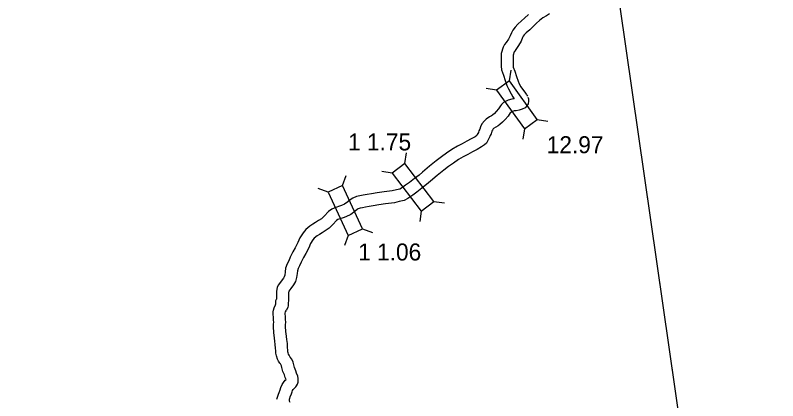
# Model space of a CAD drawing. Extents: x 0 to 3171, y 0 to 2059.
# Drawn here: x 267 to 646.7, y 1650.4 to 1842.2 of the extents above; entities that cross this region are included whole.
import ezdxf

# ---------------------------------------------------------------- set-up
doc = ezdxf.new("R2010")
doc.units = 0
for name, color, linetype in [('Default', 7, 'Continuous'), ('Level 10', 7, 'Continuous'), ('Level 20', 7, 'Continuous'), ('Level 58', 7, 'Continuous')]:
    doc.layers.add(name, color=color, linetype=linetype)

msp = doc.modelspace()

# ---------------------------------------------------------------- linework, layer by layer
at = {"layer": 'Default'}
for points in [[(273.27, 1355.18), (654.18, 1249.83), (565, 1868.47)], [(641.56, 1337.33), (565, 1868.47)]]:
    msp.add_lwpolyline(points, dxfattribs=at)
msp.add_circle((410.95, 1647.45), 386.47, dxfattribs=at)
msp.add_circle((410.95, 1647.45), 386.47, dxfattribs=at)
at = {"layer": 'Level 10'}
for points in [[(522.58, 1842.59), (520.6, 1840.8), (519.12, 1839.41), (517.21, 1837.68), (515.9, 1836.33), (514.76, 1834.82), (514.19, 1833.52), (513.51, 1831.99), (512.56, 1830.3), (511.47, 1828.71), (510.65, 1827.59), (509.92, 1826.27), (509, 1823.21), (508.99, 1820.46), (508.95, 1816.88), (509.08, 1815.11), (510.06, 1812.39), (510.89, 1809.79), (511.86, 1807.24), (512.55, 1805.55), (513.91, 1803.03), (514.77, 1801.55), (515.41, 1800.61)], [(522.58, 1842.59), (520.6, 1840.8), (519.12, 1839.41), (517.21, 1837.68), (515.9, 1836.33), (514.76, 1834.82), (514.19, 1833.52), (513.51, 1831.99), (512.56, 1830.3), (511.47, 1828.71), (510.65, 1827.59), (509.92, 1826.27), (509, 1823.21), (508.99, 1820.46), (508.95, 1816.88), (509.08, 1815.11), (510.06, 1812.39), (510.89, 1809.79), (511.86, 1807.24), (512.55, 1805.55), (513.91, 1803.03), (514.77, 1801.55), (515.41, 1800.61)], [(533.06, 1842.92), (531.51, 1841.88), (529.79, 1840.82), (528.08, 1839.52), (526.65, 1838.18), (524.67, 1836.39), (523.18, 1835), (521.38, 1833.36), (520.46, 1832.42), (519.97, 1831.77), (519.67, 1831.09), (518.88, 1829.3), (517.67, 1827.14), (516.36, 1825.23), (515.72, 1824.35), (515.49, 1823.93), (515, 1822.32), (514.99, 1820.42), (514.96, 1817.06), (515.01, 1816.36), (515.74, 1814.31), (516.55, 1811.78), (517.44, 1809.44), (517.99, 1808.11), (518.83, 1806.54), (521.16, 1803.42), (521.48, 1802.86), (521.56, 1802.75), (521.81, 1802.38), (522.08, 1801.89)], [(533.06, 1842.92), (531.51, 1841.88), (529.79, 1840.82), (528.08, 1839.52), (526.65, 1838.18), (524.67, 1836.39), (523.18, 1835), (521.38, 1833.36), (520.46, 1832.42), (519.97, 1831.77), (519.67, 1831.09), (518.88, 1829.3), (517.67, 1827.14), (516.36, 1825.23), (515.72, 1824.35), (515.49, 1823.93), (515, 1822.32), (514.99, 1820.42), (514.96, 1817.06), (515.01, 1816.36), (515.74, 1814.31), (516.55, 1811.78), (517.44, 1809.44), (517.99, 1808.11), (518.83, 1806.54), (521.16, 1803.42), (521.48, 1802.86), (521.56, 1802.75), (521.81, 1802.38), (522.08, 1801.89)], [(515.41, 1800.61), (514.28, 1800.46), (512.47, 1800), (510.2, 1798.77), (509.21, 1797.8), (508.68, 1797.12), (507.65, 1795.62), (506.57, 1794.38), (505.6, 1793.35), (504.59, 1792.55), (504.15, 1792.21), (503.16, 1791.66), (501.49, 1790.55), (500.61, 1789.73), (499.42, 1788.21), (498.77, 1786.73), (498.37, 1785.47), (497.94, 1784.63), (497.74, 1784.06), (497.63, 1783.8), (497.11, 1782.79), (496.9, 1782.42), (496.83, 1782.36), (496, 1781.77), (494.1, 1780.66), (491.88, 1779.48), (489.57, 1778.19), (487.21, 1777.03), (484.5, 1775.44), (481.77, 1773.55), (479.29, 1771.83), (476.65, 1769.79), (473.32, 1767.12), (469.89, 1764.15), (468.13, 1762.65), (465.88, 1761.01), (463.29, 1759.03), (461.37, 1757.59), (459.33, 1756.1), (458.54, 1755.69), (456.91, 1755.31), (454.77, 1754.82), (450.65, 1754.3), (447.23, 1753.78), (444.43, 1753.35), (442.28, 1753.04), (440.31, 1752.66), (438.69, 1752.34), (436.99, 1751.95), (435.1, 1751.25), (433.79, 1750.37), (432.62, 1749.44), (430.95, 1748.17), (429.52, 1747.5), (428.52, 1747.21), (426.6, 1746.61), (424.68, 1745.75), (423.02, 1744.54), (420.87, 1742.26), (419.51, 1740.93), (418.11, 1740.02), (416.57, 1739.09), (415.24, 1738.2), (413.78, 1737.28), (411.75, 1735.61), (410.33, 1734.01), (408.8, 1731.4), (407.73, 1729.1), (406.41, 1726.46), (405.29, 1724.48), (403.99, 1721.93), (403.18, 1720.07), (402.42, 1718.57), (401.64, 1716.37), (401.43, 1714.48), (401.2, 1712.97), (400.95, 1712.08), (400.57, 1711.43), (399.4, 1709.87), (398.05, 1708.03), (397.52, 1706.9), (397.05, 1704.8), (397.04, 1702.55), (397.06, 1701.68), (397.04, 1700.99)], [(515.41, 1800.61), (514.28, 1800.46), (512.47, 1800), (510.2, 1798.77), (509.21, 1797.8), (508.68, 1797.12), (507.65, 1795.62), (506.57, 1794.38), (505.6, 1793.35), (504.59, 1792.55), (504.15, 1792.21), (503.16, 1791.66), (501.49, 1790.55), (500.61, 1789.73), (499.42, 1788.21), (498.77, 1786.73), (498.37, 1785.47), (497.94, 1784.63), (497.74, 1784.06), (497.63, 1783.8), (497.11, 1782.79), (496.9, 1782.42), (496.83, 1782.36), (496, 1781.77), (494.1, 1780.66), (491.88, 1779.48), (489.57, 1778.19), (487.21, 1777.03), (484.5, 1775.44), (481.77, 1773.55), (479.29, 1771.83), (476.65, 1769.79), (473.32, 1767.12), (469.89, 1764.15), (468.13, 1762.65), (465.88, 1761.01), (463.29, 1759.03), (461.37, 1757.59), (459.33, 1756.1), (458.54, 1755.69), (456.91, 1755.31), (454.77, 1754.82), (450.65, 1754.3), (447.23, 1753.78), (444.43, 1753.35), (442.28, 1753.04), (440.31, 1752.66), (438.69, 1752.34), (436.99, 1751.95), (435.1, 1751.25), (433.79, 1750.37), (432.62, 1749.44), (430.95, 1748.17), (429.52, 1747.5), (428.52, 1747.21), (426.6, 1746.61), (424.68, 1745.75), (423.02, 1744.54), (420.87, 1742.26), (419.51, 1740.93), (418.11, 1740.02), (416.57, 1739.09), (415.24, 1738.2), (413.78, 1737.28), (411.75, 1735.61), (410.33, 1734.01), (408.8, 1731.4), (407.73, 1729.1), (406.41, 1726.46), (405.29, 1724.48), (403.99, 1721.93), (403.18, 1720.07), (402.42, 1718.57), (401.64, 1716.37), (401.43, 1714.48), (401.2, 1712.97), (400.95, 1712.08), (400.57, 1711.43), (399.4, 1709.87), (398.05, 1708.03), (397.52, 1706.9), (397.05, 1704.8), (397.04, 1702.55), (397.06, 1701.68), (397.04, 1700.99)], [(522.28, 1801.45), (522.55, 1800.69), (522.58, 1799.37), (522.36, 1798.14), (521.75, 1797.11), (520.97, 1796.06), (519.48, 1795.4), (518, 1794.98), (516.47, 1794.69), (515.41, 1794.56), (514.68, 1794.37), (513.79, 1793.89), (513.69, 1793.79), (513.52, 1793.57), (512.39, 1791.94), (511.02, 1790.36), (509.68, 1788.93), (508.27, 1787.8), (507.45, 1787.19), (506.3, 1786.54), (505.22, 1785.82), (505.05, 1785.66), (504.61, 1785.1), (504.39, 1784.6), (503.93, 1783.19), (503.48, 1782.29), (503.34, 1781.89), (503.07, 1781.26), (502.37, 1779.89), (501.62, 1778.63), (500.64, 1777.71), (499.26, 1776.73), (497.02, 1775.42), (494.75, 1774.21), (492.37, 1772.88), (490.06, 1771.74), (487.73, 1770.37), (485.19, 1768.62), (482.84, 1766.99), (480.37, 1765.07), (477.16, 1762.51), (473.8, 1759.6), (471.85, 1757.94), (469.46, 1756.2), (466.91, 1754.25), (464.94, 1752.77), (462.5, 1750.99), (460.64, 1750.02), (458.26, 1749.47), (455.83, 1748.9), (451.47, 1748.35), (448.12, 1747.84), (445.31, 1747.42), (443.28, 1747.12), (441.46, 1746.77), (439.94, 1746.47), (438.71, 1746.19), (437.86, 1745.87), (437.32, 1745.51), (436.3, 1744.7), (434.08, 1743.01), (431.64, 1741.87), (430.25, 1741.47), (428.72, 1740.99), (427.72, 1740.54), (427.02, 1740.02), (425.15, 1738.05), (423.27, 1736.22), (421.29, 1734.93), (419.79, 1734.03), (418.52, 1733.18), (417.31, 1732.41), (415.92, 1731.27), (415.21, 1730.47), (414.12, 1728.61), (413.14, 1726.5), (411.71, 1723.63), (410.57, 1721.64), (409.42, 1719.37), (408.6, 1717.51), (407.95, 1716.21), (407.53, 1715.02), (407.38, 1713.7), (407.08, 1711.71), (406.52, 1709.7), (405.56, 1708.08), (404.21, 1706.29), (403.24, 1704.96), (403.23, 1704.95), (403.05, 1704.12), (403.04, 1702.6), (403.06, 1701.67), (402.96, 1697.72)], [(522.28, 1801.45), (522.55, 1800.69), (522.58, 1799.37), (522.36, 1798.14), (521.75, 1797.11), (520.97, 1796.06), (519.48, 1795.4), (518, 1794.98), (516.47, 1794.69), (515.41, 1794.56), (514.68, 1794.37), (513.79, 1793.89), (513.69, 1793.79), (513.52, 1793.57), (512.39, 1791.94), (511.02, 1790.36), (509.68, 1788.93), (508.27, 1787.8), (507.45, 1787.19), (506.3, 1786.54), (505.22, 1785.82), (505.05, 1785.66), (504.61, 1785.1), (504.39, 1784.6), (503.93, 1783.19), (503.48, 1782.29), (503.34, 1781.89), (503.07, 1781.26), (502.37, 1779.89), (501.62, 1778.63), (500.64, 1777.71), (499.26, 1776.73), (497.02, 1775.42), (494.75, 1774.21), (492.37, 1772.88), (490.06, 1771.74), (487.73, 1770.37), (485.19, 1768.62), (482.84, 1766.99), (480.37, 1765.07), (477.16, 1762.51), (473.8, 1759.6), (471.85, 1757.94), (469.46, 1756.2), (466.91, 1754.25), (464.94, 1752.77), (462.5, 1750.99), (460.64, 1750.02), (458.26, 1749.47), (455.83, 1748.9), (451.47, 1748.35), (448.12, 1747.84), (445.31, 1747.42), (443.28, 1747.12), (441.46, 1746.77), (439.94, 1746.47), (438.71, 1746.19), (437.86, 1745.87), (437.32, 1745.51), (436.3, 1744.7), (434.08, 1743.01), (431.64, 1741.87), (430.25, 1741.47), (428.72, 1740.99), (427.72, 1740.54), (427.02, 1740.02), (425.15, 1738.05), (423.27, 1736.22), (421.29, 1734.93), (419.79, 1734.03), (418.52, 1733.18), (417.31, 1732.41), (415.92, 1731.27), (415.21, 1730.47), (414.12, 1728.61), (413.14, 1726.5), (411.71, 1723.63), (410.57, 1721.64), (409.42, 1719.37), (408.6, 1717.51), (407.95, 1716.21), (407.53, 1715.02), (407.38, 1713.7), (407.08, 1711.71), (406.52, 1709.7), (405.56, 1708.08), (404.21, 1706.29), (403.24, 1704.96), (403.23, 1704.95), (403.05, 1704.12), (403.04, 1702.6), (403.06, 1701.67), (402.96, 1697.72)], [(397.25, 1651.16), (397.55, 1652.18), (398.08, 1653.68), (398.37, 1654.46), (398.9, 1655.82), (399.25, 1656.99), (399.89, 1658.43), (400.64, 1659.55), (401.48, 1660.63), (401.92, 1661.02), (401.49, 1662.01), (401.06, 1663.24), (400.32, 1665.01), (399.81, 1666.95), (399.66, 1667.8), (399.51, 1668.11), (399.04, 1668.78), (398.78, 1669.18), (398.18, 1670.09), (397.67, 1671.11), (397.05, 1672.72), (396.85, 1674.14), (396.76, 1675.2), (396.68, 1676.58), (396.54, 1678.44), (396.36, 1680.15), (396.17, 1681.59), (395.95, 1682.99), (395.79, 1684.22), (395.74, 1685.34), (395.68, 1686.18), (395.63, 1687.47), (395.67, 1688.66), (395.74, 1689.41), (395.67, 1690.6), (395.61, 1691.65), (395.57, 1692.32), (395.53, 1692.94), (395.47, 1693.73), (395.51, 1694.67), (395.68, 1695.45), (396, 1696.68), (396.65, 1698.08), (396.79, 1698.57), (396.85, 1699.11), (396.86, 1699.19), (396.79, 1700.31), (397.04, 1700.99)], [(397.25, 1651.16), (397.55, 1652.18), (398.08, 1653.68), (398.37, 1654.46), (398.9, 1655.82), (399.25, 1656.99), (399.89, 1658.43), (400.64, 1659.55), (401.48, 1660.63), (401.92, 1661.02), (401.49, 1662.01), (401.06, 1663.24), (400.32, 1665.01), (399.81, 1666.95), (399.66, 1667.8), (399.51, 1668.11), (399.04, 1668.78), (398.78, 1669.18), (398.18, 1670.09), (397.67, 1671.11), (397.05, 1672.72), (396.85, 1674.14), (396.76, 1675.2), (396.68, 1676.58), (396.54, 1678.44), (396.36, 1680.15), (396.17, 1681.59), (395.95, 1682.99), (395.79, 1684.22), (395.74, 1685.34), (395.68, 1686.18), (395.63, 1687.47), (395.67, 1688.66), (395.74, 1689.41), (395.67, 1690.6), (395.61, 1691.65), (395.57, 1692.32), (395.53, 1692.94), (395.47, 1693.73), (395.51, 1694.67), (395.68, 1695.45), (396, 1696.68), (396.65, 1698.08), (396.79, 1698.57), (396.85, 1699.11), (396.86, 1699.19), (396.79, 1700.31), (397.04, 1700.99)], [(402.96, 1697.72), (402.81, 1696.99), (402.1, 1695.56)], [(402.96, 1697.72), (402.81, 1696.99), (402.1, 1695.56)], [(403.63, 1651.37), (403.72, 1651.63), (403.98, 1652.33), (404.57, 1653.86), (404.89, 1654.9), (405.17, 1655.53), (405.49, 1656.02), (405.88, 1656.51), (406.31, 1656.89), (406.74, 1657.33), (407.15, 1657.86), (407.55, 1658.62), (407.93, 1659.6), (407.93, 1660.21), (407.98, 1661.02), (407.93, 1661.58), (407.75, 1662.65), (407.09, 1664.18), (406.67, 1665.39), (406.01, 1666.94), (405.68, 1668.24), (405.42, 1669.63), (404.73, 1671.12), (404, 1672.17), (403.78, 1672.49), (403.38, 1673.1), (403.17, 1673.52), (402.9, 1674.23), (402.82, 1674.82), (402.75, 1675.64), (402.66, 1676.98), (402.52, 1678.97), (402.32, 1680.85), (402.11, 1682.46), (401.89, 1683.86), (401.77, 1684.75), (401.73, 1685.68), (401.67, 1686.51), (401.63, 1687.47), (401.66, 1688.28), (401.75, 1689.33), (401.66, 1690.95), (401.6, 1692.01), (401.55, 1692.7), (401.51, 1693.33), (401.48, 1693.82), (401.49, 1693.92), (401.51, 1694.06), (401.67, 1694.63), (402.1, 1695.56)], [(403.63, 1651.37), (403.72, 1651.63), (403.98, 1652.33), (404.57, 1653.86), (404.89, 1654.9), (405.17, 1655.53), (405.49, 1656.02), (405.88, 1656.51), (406.31, 1656.89), (406.74, 1657.33), (407.15, 1657.86), (407.55, 1658.62), (407.93, 1659.6), (407.93, 1660.21), (407.98, 1661.02), (407.93, 1661.58), (407.75, 1662.65), (407.09, 1664.18), (406.67, 1665.39), (406.01, 1666.94), (405.68, 1668.24), (405.42, 1669.63), (404.73, 1671.12), (404, 1672.17), (403.78, 1672.49), (403.38, 1673.1), (403.17, 1673.52), (402.9, 1674.23), (402.82, 1674.82), (402.75, 1675.64), (402.66, 1676.98), (402.52, 1678.97), (402.32, 1680.85), (402.11, 1682.46), (401.89, 1683.86), (401.77, 1684.75), (401.73, 1685.68), (401.67, 1686.51), (401.63, 1687.47), (401.66, 1688.28), (401.75, 1689.33), (401.66, 1690.95), (401.6, 1692.01), (401.55, 1692.7), (401.51, 1693.33), (401.48, 1693.82), (401.49, 1693.92), (401.51, 1694.06), (401.67, 1694.63), (402.1, 1695.56)], [(403.85, 1649.56), (403.54, 1650.22), (403.54, 1651.05), (403.63, 1651.37)], [(403.85, 1649.56), (403.54, 1650.22), (403.54, 1651.05), (403.63, 1651.37)]]:
    msp.add_lwpolyline(points, dxfattribs=at)
at = {"layer": 'Level 20'}
for p, q in [((513.08, 1809.6), (513.92, 1814.81)), ((513.08, 1809.6), (513.92, 1814.81)), ((506.65, 1804.97), (501.44, 1805.81)), ((506.65, 1804.97), (501.44, 1805.81)), ((526.98, 1790.33), (532.19, 1789.48)), ((526.98, 1790.33), (532.19, 1789.48)), ((520.55, 1785.7), (519.71, 1780.48)), ((520.55, 1785.7), (519.71, 1780.48)), ((461.06, 1768.5), (461.77, 1773.73)), ((461.06, 1768.5), (461.77, 1773.73)), ((429.97, 1757.51), (431.78, 1762.48)), ((429.97, 1757.51), (431.78, 1762.48)), ((454.76, 1763.7), (449.53, 1764.41)), ((454.76, 1763.7), (449.53, 1764.41)), ((422.79, 1754.16), (417.83, 1755.97)), ((422.79, 1754.16), (417.83, 1755.97)), ((475.46, 1749.6), (480.69, 1748.9)), ((475.46, 1749.6), (480.69, 1748.9)), ((469.16, 1744.8), (468.46, 1739.57)), ((469.16, 1744.8), (468.46, 1739.57)), ((440.02, 1735.98), (444.98, 1734.18)), ((440.02, 1735.98), (444.98, 1734.18)), ((432.84, 1732.63), (431.04, 1727.67)), ((432.84, 1732.63), (431.04, 1727.67))]:
    msp.add_line(p, q, dxfattribs=at)
for points in [[(526.98, 1790.33), (513.08, 1809.6), (506.65, 1804.97), (520.55, 1785.7)], [(526.98, 1790.33), (513.08, 1809.6), (506.65, 1804.97), (520.55, 1785.7)], [(475.46, 1749.6), (461.06, 1768.5), (454.76, 1763.7), (469.16, 1744.8)], [(475.46, 1749.6), (461.06, 1768.5), (454.76, 1763.7), (469.16, 1744.8)], [(440.02, 1735.98), (429.97, 1757.51), (422.79, 1754.16), (432.84, 1732.63)], [(440.02, 1735.98), (429.97, 1757.51), (422.79, 1754.16), (432.84, 1732.63)]]:
    msp.add_lwpolyline(points, close=True, dxfattribs=at)

# ---------------------------------------------------------------- texts
at = {"layer": 'Level 58'}
for s, p in [('1 1.75', (432.75, 1774.95)), ('1 1.75', (432.75, 1774.95)), ('12.97', (531.66, 1773.57)), ('12.97', (531.66, 1773.57)), ('1 1.06', (437.77, 1720.2)), ('1 1.06', (437.77, 1720.2))]:
    msp.add_text(s, height=8.448, dxfattribs=at).set_placement(p)

doc.saveas('drawing.dxf')
